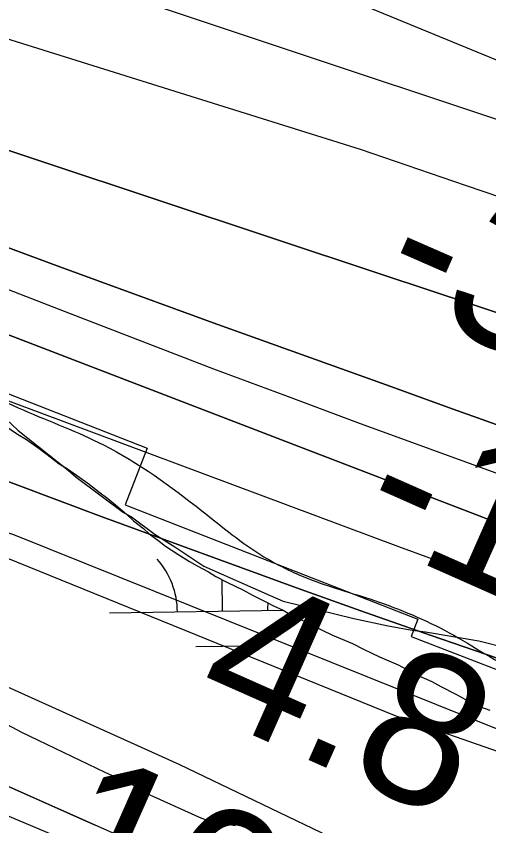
# Model space of a CAD drawing. Extents: x 3807117 to 3845308, y 337856 to 363736.
# Drawn here: x 3813191.5 to 3813400.7, y 352277.9 to 352636.3 of the extents above; entities that cross this region are included whole.
import ezdxf

# ---------------------------------------------------------------- set-up
doc = ezdxf.new("R2010")
doc.units = 0
for name, color, linetype in [('V-LEVE-TOET', 7, 'Continuous'), ('V-RIVR-EDGE', 7, 'Continuous'), ('V-RIVR-RANG', 7, 'Continuous'), ('V-RRAP-FSHR', 7, 'Continuous'), ('V-RRAP-RVMT', 7, 'Continuous'), ('V-SITE-VEGE', 7, 'Continuous'), ('V-TOPO-DPTH', 7, 'Continuous'), ('V-TOPO-MAJR', 7, 'Continuous'), ('V-TOPO-MINR', 7, 'Continuous'), ('V-TOPO-WATR', 7, 'Continuous'), ('V-WETL-SWMP', 7, 'Continuous')]:
    doc.layers.add(name, color=color, linetype=linetype)

msp = doc.modelspace()

# ---------------------------------------------------------------- linework, layer by layer
at = {"layer": 'V-LEVE-TOET'}
msp.add_lwpolyline([(3814372.47, 351873.62), (3814170.37, 351919.1), (3813995.28, 351962.38), (3813772.2, 352031.36), (3813711.2, 352055.61), (3813593.72, 352104.59), (3813465.68, 352161.09), (3813314.72, 352228.73), (3813152.51, 352297.14), (3812986.43, 352370.14), (3812843.25, 352431.43), (3812727.43, 352472.26), (3812607.64, 352523.98), (3812470.53, 352572.42), (3812342.45, 352627.23)], dxfattribs=at)
at = {"layer": 'V-RIVR-EDGE'}
msp.add_spline([(3811218.45, 353357.75), (3811241.21, 353349.18), (3811277.57, 353336.15), (3811374.55, 353305.99), (3811420.6, 353288.89), (3811465.03, 353269.37), (3811510.27, 353249.04), (3811559.54, 353223.84), (3811619.3, 353188.92), (3811662.89, 353154.04), (3811691.94, 353127.28), (3811709.7, 353115.91), (3811765.42, 353081), (3811802.58, 353062.3), (3811835.68, 353041.2), (3811867.17, 353019.28), (3811896.23, 352996.57), (3811913.17, 352981.16), (3811951.93, 352955.99), (3812009.28, 352925.93), (3812057.74, 352901.54), (3812121.56, 352872.27), (3812173.25, 352846.26), (3812216.06, 352823.51), (3812265.33, 352799.13), (3812306.53, 352778.81), (3812348.53, 352757.68), (3812386.49, 352735.75), (3812421.22, 352720.3), (3812460.8, 352699.98), (3812545.61, 352656.1), (3812602.97, 352631.69), (3812678.12, 352606.44), (3812715.31, 352600.68), (3812744.42, 352597.38), (3812762.2, 352594.1), (3812802.62, 352585.1), (3812822.01, 352580.2), (3812833.34, 352581.79), (3812848.71, 352583.37), (3812863.26, 352580.91), (3812881.04, 352576.82), (3812922.25, 352559.74), (3812963.46, 352545.08), (3812993.35, 352532.06), (3813052.31, 352503.61), (3813083.01, 352490.59), (3813106.46, 352488.92), (3813129.91, 352485.63), (3813159, 352477.47), (3813194.55, 352462.01), (3813230.1, 352446.56), (3813273.7, 352417.34), (3813301.14, 352397.05), (3813318.91, 352388.11), (3813348, 352378.33), (3813381.13, 352364.5), (3813413.43, 352345.82), (3813494.23, 352316.51), (3813551.59, 352290.49), (3813617.85, 352267.68), (3813655.02, 352255.45), (3813691.38, 352240), (3813714.01, 352235.9), (3813744.71, 352223.69), (3813776.23, 352213.91), (3813798.06, 352213.86), (3813836.05, 352202.44), (3813875.64, 352186.97), (3813962.9, 352155.22), (3814023.51, 352136.47), (3814102.7, 352107.97), (3814155.23, 352091.66), (3814196.44, 352079.43), (3814266.74, 352055.8), (3814323.32, 352041.91), (3814445.34, 352003.6), (3814506.76, 351985.66), (3814578.69, 351964.45), (3814657.89, 351940.8), (3814702.34, 351927.75), (3814721.75, 351929.32), (3814754.09, 351926.01), (3814770.26, 351923.54), (3814789.65, 351914.6), (3814876.12, 351887.69), (3814949.66, 351867.29), (3815006.24, 351854.21), (3815041.8, 351845.23), (3815100, 351831.34), (3815142.83, 351819.1), (3815167.09, 351818.23), (3815176.79, 351814.97), (3815198.62, 351812.49), (3815248.71, 351793.77), (3815354.59, 351764.39), (3815405.5, 351749.71), (3815426.52, 351748.04), (3815454.83, 351747.16), (3815474.24, 351747.11), (3815497.68, 351743.82), (3815524.35, 351737.28), (3815541.33, 351734.81), (3815565.58, 351730.71), (3815596.3, 351724.97), (3815642.38, 351716.77), (3815669.07, 351715.9), (3815682.81, 351715.05), (3815696.55, 351711.79), (3815717.56, 351705.26), (3815765.26, 351698.68), (3815820.23, 351687.22), (3815860.65, 351679.03), (3815887.32, 351674.92), (3815924.51, 351666.74), (3815943.91, 351662.65), (3815983.51, 351652.04), (3816003.72, 351648.75), (3816038.48, 351643.81), (3816063.54, 351639.71), (3816105.59, 351635.56), (3816135.51, 351634.68), (3816171.09, 351635.4), (3816210.74, 351640.96), (3816241.48, 351644.93), (3816273.83, 351645.66), (3816303.76, 351648.01), (3816321.54, 351645.54), (3816344.17, 351637.4), (3816355.48, 351632.52), (3816384.58, 351625.98), (3816408.82, 351617.83), (3816424.99, 351614.55), (3816446.8, 351606.41), (3816479.12, 351591.77), (3816506.58, 351580.38), (3816543.75, 351564.12), (3816581.72, 351547.85), (3816605.95, 351537.28), (3816640.72, 351532.34), (3816698.92, 351520.06), (3816723.15, 351510.3), (3816746.6, 351507), (3816761.16, 351507.78), (3816778.13, 351503.69), (3816798.34, 351497.98), (3816825, 351487.4), (3816855.71, 351479.24), (3816886.43, 351474.31), (3816925.24, 351471.79), (3816966.49, 351474.11), (3816998.04, 351476.46), (3817026.34, 351475.58), (3817070.01, 351472.24), (3817092.65, 351470.56), (3817117.7, 351461.61), (3817150.84, 351455.86), (3817209.06, 351450.87), (3817268.89, 351445.87), (3817306.88, 351436.88), (3817355.39, 351431.9), (3817427.34, 351420.4), (3817484.73, 351407.32), (3817542.94, 351399.09), (3817623.81, 351395.66), (3817702.24, 351390.61), (3817745.91, 351388.88), (3817785.52, 351383.93), (3817817.87, 351380.62), (3817858.28, 351372.43), (3817897.08, 351363.44), (3817925.37, 351356.9), (3817962.56, 351352.76), (3818012.7, 351351.83), (3818077.4, 351352.48), (3818152.61, 351350.68), (3818194.66, 351347.34), (3818239.12, 351341.57), (3818286.01, 351331.75), (3818338.55, 351321.1), (3818397.56, 351310.44), (3818454.15, 351303.02), (3818509.14, 351298.84), (3818571.39, 351293.03), (3818663.57, 351285.52), (3818727.45, 351279.7), (3818795.36, 351269.83), (3818876.2, 351255.07), (3818923.09, 351250.1), (3818977.26, 351245.12), (3819054.89, 351238.46), (3819127.66, 351231.81), (3819212.56, 351225.94), (3819281.3, 351224.96), (3819351.66, 351224.78), (3819419.6, 351227.04), (3819476.21, 351226.9), (3819520.69, 351227.6), (3819546.57, 351227.54), (3819582.95, 351220.98), (3819614.49, 351220.09), (3819672.7, 351214.28), (3819726.07, 351210.92), (3819778.63, 351205.13), (3819810.96, 351200.19), (3819871.59, 351188.72), (3819899.88, 351182.99), (3819915.25, 351182.95), (3819932.24, 351185.34), (3819953.26, 351184.48), (3819983.18, 351182.78), (3820021.98, 351174.6), (3820084.22, 351159.89), (3820145.64, 351141.14), (3820186.04, 351126.48), (3820236.16, 351120.69), (3820274.96, 351112.51), (3820329.94, 351105.91), (3820344.5, 351105.87), (3820380.09, 351107.4), (3820408.4, 351109.75), (3820453.68, 351108.03), (3820490.07, 351107.13), (3820518.37, 351101.4), (3820553.93, 351094.03), (3820601.63, 351086.63), (3820680.85, 351071.88), (3820732.56, 351053.96), (3820765.7, 351044.98), (3820836.03, 351032.68), (3820886.95, 351021.23), (3820941.92, 351009.77), (3820979.1, 351001.59), (3821029.21, 350986.91), (3821084.97, 350968.98), (3821149.62, 350949.41), (3821214.28, 350937.12), (3821274.11, 350927.27), (3821338.79, 350922.25), (3821390.55, 350921.32), (3821439.88, 350920.39), (3821482.74, 350919.47), (3821516.7, 350916.96), (3821545.82, 350918.51), (3821604.05, 350917.55), (3821659.04, 350916.61), (3821685.74, 350923.01), (3821735.92, 350937.45), (3821757.76, 350939.82), (3821803.07, 350944.56), (3821833.79, 350942.06), (3821854.81, 350937.96), (3821867.75, 350937.93), (3821881.5, 350939.51), (3821902.56, 350953.21), (3821911.47, 350959.66), (3821920.37, 350959.63), (3821942.2, 350958.77), (3821963.22, 350953.06), (3821985.85, 350947.34), (3822015.76, 350942.41), (3822040.81, 350932.65), (3822068.26, 350916.41), (3822083.59, 350901.81), (3822094.07, 350887.23), (3822105.37, 350879.92), (3822121.54, 350876.65), (3822152.25, 350869.29), (3822191.87, 350864.34), (3822226.65, 350865.06), (3822267.91, 350870.62), (3822284.9, 350872.2), (3822305.11, 350872.15), (3822333.42, 350872.08), (3822351.22, 350873.65), (3822361.73, 350874.43), (3822394.89, 350872.73), (3822423.99, 350870.24), (3822458.75, 350862.87), (3822510.5, 350859.51), (3822540.43, 350859.43), (3822561.46, 350863.43), (3822581.69, 350865.8), (3822615.65, 350864.1), (3822672.24, 350856.68), (3822705.39, 350852.56), (3822756.32, 350841.92), (3822787.04, 350836.99), (3822823.41, 350830.43), (3822867.88, 350823.85), (3822902.63, 350816.48), (3822945.47, 350806.67), (3823006.09, 350790.35), (3823079.61, 350760.24), (3823137.78, 350735.03), (3823194.35, 350718.71), (3823245.28, 350709.69), (3823306.73, 350704.69), (3823364.14, 350701.31), (3823417.51, 350697.14), (3823449.05, 350697.06), (3823481.4, 350698.6), (3823550.15, 350699.23), (3823581.69, 350699.16), (3823629.38, 350688.52), (3823668.18, 350681.15), (3823696.46, 350671.37), (3823753.82, 350646.97), (3823806.35, 350633.09), (3823863.74, 350620.82), (3823898.51, 350618.31), (3823940.57, 350621.44), (3823978.59, 350625.39), (3824066.78, 350638.92), (3824121.78, 350640.4), (3824177.57, 350635.41), (3824220.42, 350630.45), (3824285.1, 350621.4), (3824327.13, 350611.59), (3824362.69, 350600.98), (3824409.58, 350596.02), (3824448.41, 350601.58), (3824481.61, 350617.67), (3824498.6, 350618.44), (3824513.97, 350620.02), (3824547.95, 350627.22), (3824585.99, 350640.06), (3824629.7, 350655.32), (3824703.39, 350691.53), (3824726.06, 350701.99), (3824746.29, 350707.6), (3824770.56, 350709.16), (3824813.42, 350707.43), (3824846.57, 350707.35), (3824892.68, 350710.47), (3824932.31, 350711.99), (3824992.98, 350715.08), (3825053.63, 350716.54), (3825077.08, 350714.06), (3825118.32, 350711.53), (3825167.65, 350711.41), (3825224.26, 350710.46), (3825268.73, 350706.31), (3825291.38, 350707.06), (3825331.81, 350704.53), (3825397.32, 350703.56), (3825606.74, 350688.49), (3825681.95, 350684.26), (3825718.33, 350679.32), (3825771.68, 350669.48), (3825829.88, 350657.2), (3825876.75, 350644.96), (3825933.34, 350632.69), (3825980.21, 350620.44), (3826027.91, 350613.04), (3826057.82, 350606.5), (3826078.82, 350597.55), (3826099.83, 350588.6), (3826132.93, 350567.49), (3826149.09, 350560.98), (3826170.12, 350560.12), (3826181.44, 350560.09), (3826191.95, 350556.83), (3826200.81, 350545.49), (3826210.51, 350541.42), (3826228.29, 350537.33), (3826238.8, 350537.31), (3826261.48, 350551.81), (3826283.34, 350561.46), (3826294.67, 350563.86), (3826328.63, 350561.35), (3826366.62, 350551.55), (3826404.6, 350537.71), (3826436.92, 350525.5), (3826469.23, 350512.48), (3826521.76, 350496.17), (3826575.93, 350488.76), (3826625.23, 350476.51), (3826668.07, 350467.5), (3826700.4, 350458.53), (3826735.16, 350452.78), (3826769.1, 350442.18), (3826814.37, 350433.98), (3826839.42, 350426.64), (3826868.52, 350417.67), (3826885.48, 350408.74), (3826910.53, 350400.59), (3826925.89, 350397.31), (3826948.52, 350392.41), (3827078.61, 350343.56), (3827134.36, 350324.82), (3827208.69, 350294.71), (3827274.15, 350272.72), (3827333.13, 350249.93), (3827396.95, 350224.7), (3827454.31, 350200.29), (3827493.09, 350180.79), (3827513.27, 350168.61), (3827518.92, 350160.5), (3827515.66, 350154.04), (3827502.68, 350137.09), (3827493.76, 350126.6), (3827492.93, 350118.51), (3827495.33, 350108.8), (3827498.56, 350105.56), (3827504.22, 350105.55), (3827524.51, 350132.99), (3827532.62, 350141.06), (3827540.71, 350143.47), (3827549.6, 350141.02), (3827564.13, 350130.47), (3827579.48, 350125.58), (3827606.96, 350115), (3827631.19, 350105.23), (3827659.45, 350084.14), (3827689.32, 350065.46), (3827728.09, 350044.34), (3827778.17, 350019.14)], degree=3, dxfattribs=at)
at = {"layer": 'V-RRAP-FSHR'}
for points in [[(3811218.81, 353333.2), (3811498.96, 353213.98), (3811980.49, 352912.94), (3812524.74, 352635.54), (3813190.25, 352406.85), (3813826.75, 352151.21), (3814955.49, 351838.72), (3815566.52, 351707.3), (3816314.38, 351579.77), (3817323.6, 351404.18), (3818699.23, 351247.18), (3819584.12, 351165.55)], [(3816101.9, 351579.1), (3816042.79, 351591.41), (3815063.03, 351786.18), (3814069.72, 351962.92), (3813902.41, 351994.36), (3813654.97, 352087.56), (3812637.32, 352540.29), (3811527.34, 353094.28), (3811363.99, 353152.21), (3811220.19, 353176.16)], [(3813226.26, 352278.28), (3813190.9, 352294.01), (3813126.94, 352322.47)]]:
    msp.add_lwpolyline(points, dxfattribs=at)
at = {"layer": 'V-RRAP-RVMT'}
for p, q in [((3813130.87, 352491.38), (3813249.52, 352445.07)), ((3813249.52, 352445.07), (3813239.73, 352419.99)), ((3813239.73, 352419.99), (3813369.36, 352369.38)), ((3813369.36, 352369.38), (3813366.35, 352361.66)), ((3813366.35, 352361.66), (3813497.96, 352310.8))]:
    msp.add_line(p, q, dxfattribs=at)
at = {"layer": 'V-SITE-VEGE'}
for p, q in [((3813187.12, 352457.71), (3813192.35, 352452.89)), ((3813192.35, 352452.89), (3813214.48, 352435.33)), ((3813214.48, 352435.33), (3813217.97, 352432.32)), ((3813217.97, 352432.32), (3813238.95, 352416.56)), ((3813238.95, 352416.56), (3813242.46, 352414.72)), ((3813242.46, 352414.72), (3813252.95, 352406.84)), ((3813252.95, 352406.84), (3813261.72, 352401.36)), ((3813261.72, 352401.36), (3813274.56, 352392.85)), ((3813274.56, 352392.85), (3813303.87, 352379.89)), ((3813303.87, 352379.89), (3813309.73, 352377.42)), ((3813309.73, 352377.42), (3813340.92, 352369.74)), ((3813340.92, 352369.74), (3813356.22, 352366.51)), ((3813356.22, 352366.51), (3813366.82, 352364.54)), ((3813366.82, 352364.54), (3813372.72, 352363.83)), ((3813372.72, 352363.83), (3813396.29, 352359.85)), ((3813396.29, 352359.85), (3813415.69, 352354.76)), ((3813194, 352319.29), (3813182.29, 352325.42)), ((3813230.9, 352301.46), (3813194, 352319.29)), ((3813243.21, 352295.91), (3813230.9, 352301.46)), ((3813247.88, 352292.87), (3813243.21, 352295.91)), ((3813273.67, 352281.16), (3813247.88, 352292.87)), ((3813277.78, 352279.91), (3813273.67, 352281.16)), ((3813288.38, 352277.94), (3813277.78, 352279.91))]:
    msp.add_line(p, q, dxfattribs=at)
at = {"layer": 'V-TOPO-DPTH'}
for points in [[(3814364.82, 352039.86), (3814321.09, 352053.09), (3814262.59, 352071.02), (3814204.17, 352089.24), (3814145.9, 352107.89), (3814087.71, 352126.83), (3813433.62, 352342.4), (3813404.41, 352352.18), (3813375.26, 352362.13), (3813346.2, 352372.34), (3813317.2, 352382.74), (3813229.03, 352414.79), (3813156.29, 352442.09), (3813083.96, 352470.39), (3813012.23, 352500.19), (3812940.9, 352530.99), (3812510.26, 352722.27), (3812493.93, 352729.75), (3812477.73, 352737.47), (3812461.7, 352745.56), (3812445.79, 352753.9), (3811696.65, 353157.37)], [(3811899.12, 353154.54), (3812518.32, 352851.24), (3812525.18, 352847.96), (3812532.08, 352844.76), (3812539.04, 352841.69), (3812546.03, 352838.71), (3812621.48, 352807.35), (3812666.48, 352789.44), (3813343.73, 352577.49), (3813390.31, 352561.54), (3813421.97, 352550.73), (3813453.65, 352539.97), (3813485.35, 352529.28), (3813517.07, 352518.63), (3814366.66, 352234.43)], [(3811899.12, 353154.54), (3812518.32, 352851.24), (3812525.18, 352847.96), (3812532.08, 352844.76), (3812539.04, 352841.69), (3812546.03, 352838.71), (3812621.48, 352807.35), (3812666.48, 352789.44), (3813343.73, 352577.49), (3813390.31, 352561.54), (3813421.97, 352550.73), (3813453.65, 352539.97), (3813485.35, 352529.28), (3813517.07, 352518.63), (3814366.66, 352234.43)], [(3812226.01, 352965.37), (3812487.12, 352840.52), (3812504.43, 352832.45), (3812521.84, 352824.61), (3812539.41, 352817.12), (3812557.07, 352809.86), (3812714.18, 352747.07), (3812810.79, 352709.46), (3812907.84, 352673.03), (3813005.52, 352638.34), (3813103.63, 352604.82), (3813353.89, 352521.82), (3813393.92, 352508.54), (3813433.95, 352495.23), (3813473.97, 352481.9), (3813513.99, 352468.56), (3813544.83, 352458.27), (3813600.28, 352439.8), (3813655.73, 352421.37), (3813711.21, 352403), (3813766.7, 352384.66), (3814448.78, 352159.74)], [(3814448.78, 352159.74), (3813766.7, 352384.66), (3813711.21, 352403), (3813655.73, 352421.37), (3813600.28, 352439.8), (3813544.83, 352458.27), (3813513.99, 352468.56), (3813473.97, 352481.9), (3813433.95, 352495.23), (3813393.92, 352508.54), (3813353.89, 352521.82), (3813103.63, 352604.82), (3813005.52, 352638.34), (3812907.84, 352673.03), (3812810.79, 352709.46), (3812714.18, 352747.07), (3812557.07, 352809.86), (3812539.41, 352817.12), (3812521.84, 352824.61), (3812504.43, 352832.45), (3812487.12, 352840.52), (3812226.01, 352965.37)], [(3812394.96, 352850.64), (3812446.87, 352826.37), (3812477.69, 352812.33), (3812508.67, 352798.7), (3812539.92, 352785.66), (3812571.33, 352773.02), (3813008, 352602.23), (3813075.43, 352576.17), (3813143, 352550.49), (3813210.78, 352525.37), (3813278.71, 352500.62), (3813355.23, 352473.1), (3813385, 352462.39), (3813414.76, 352451.69), (3813444.53, 352440.99), (3813474.3, 352430.3), (3814021.26, 352233.84), (3814094.36, 352207.74), (3814167.53, 352181.83), (3814240.8, 352156.2), (3814314.14, 352130.75), (3814451.25, 352083.48)], [(3814451.25, 352083.48), (3814314.14, 352130.75), (3814240.8, 352156.2), (3814167.53, 352181.83), (3814094.36, 352207.74), (3814021.26, 352233.84), (3813474.3, 352430.3), (3813444.53, 352440.99), (3813414.76, 352451.69), (3813385, 352462.39), (3813355.23, 352473.1), (3813278.71, 352500.62), (3813210.78, 352525.37), (3813143, 352550.49), (3813075.43, 352576.17), (3813008, 352602.23), (3812571.33, 352773.02), (3812539.92, 352785.66), (3812508.67, 352798.7), (3812477.69, 352812.33), (3812446.87, 352826.37), (3812394.96, 352850.64)], [(3814417.55, 352067.22), (3813538.29, 352364.72), (3813514.87, 352372.73), (3813491.49, 352380.84), (3813468.16, 352389.11), (3813444.86, 352397.48), (3813402.12, 352413), (3813400.22, 352413.7), (3813398.33, 352414.4), (3813396.44, 352415.11), (3813394.56, 352415.83), (3812573.78, 352731.47), (3812560.03, 352736.87), (3812546.34, 352742.41), (3812532.74, 352748.15), (3812519.19, 352754.03), (3812495.17, 352764.67), (3812493.68, 352765.35), (3812492.2, 352766.04), (3812490.74, 352766.76), (3812489.28, 352767.5), (3812433.09, 352796.61)], [(3812433.09, 352796.61), (3812489.28, 352767.5), (3812490.74, 352766.76), (3812492.2, 352766.04), (3812493.68, 352765.35), (3812495.17, 352764.67), (3812519.19, 352754.03), (3812532.74, 352748.15), (3812546.34, 352742.41), (3812560.03, 352736.87), (3812573.78, 352731.47), (3813394.56, 352415.83), (3813396.44, 352415.11), (3813398.33, 352414.4), (3813400.22, 352413.7), (3813402.12, 352413), (3813444.86, 352397.48), (3813468.16, 352389.11), (3813491.49, 352380.84), (3813514.87, 352372.73), (3813538.29, 352364.72), (3814417.55, 352067.22)]]:
    msp.add_lwpolyline(points, dxfattribs=at)
at = {"layer": 'V-TOPO-MAJR'}
msp.add_lwpolyline([(3812433.07, 352922.6), (3812455.56, 352912.24), (3812478.3, 352902.44), (3812501.21, 352893.02), (3812524.36, 352884.21), (3812547.66, 352875.84), (3813433.42, 352581.03), (3813449.93, 352575.01), (3813466.46, 352569.04), (3813483.01, 352563.14), (3813499.58, 352557.29), (3813912.59, 352412.3), (3814011.66, 352378.07), (3814110.94, 352344.48), (3814210.55, 352311.85), (3814310.36, 352279.87), (3814448.48, 352236.36)], dxfattribs=at)
at = {"layer": 'V-TOPO-MINR'}
for points in [[(3811899.12, 353154.54), (3812518.32, 352851.24), (3812525.18, 352847.96), (3812532.08, 352844.76), (3812539.04, 352841.69), (3812546.03, 352838.71), (3812621.48, 352807.35), (3812666.48, 352789.44), (3813343.73, 352577.49), (3813390.31, 352561.54), (3813421.97, 352550.73), (3813453.65, 352539.97), (3813485.35, 352529.28), (3813517.07, 352518.63), (3814366.66, 352234.43)], [(3812425.21, 353029.1), (3812493.1, 352998.99), (3812509.03, 352991.91), (3812524.97, 352984.84), (3812540.91, 352977.76), (3812556.84, 352970.68), (3812572.79, 352963.63), (3812588.76, 352956.62), (3812604.75, 352949.68), (3812620.76, 352942.77), (3812717.25, 352901.38), (3812781.59, 352873.96), (3812846.01, 352846.74), (3812910.55, 352819.83), (3812975.19, 352793.11), (3813461.55, 352593.42)], [(3812226.01, 352965.37), (3812487.12, 352840.52), (3812504.43, 352832.45), (3812521.84, 352824.61), (3812539.41, 352817.12), (3812557.07, 352809.86), (3812714.18, 352747.07), (3812810.79, 352709.46), (3812907.84, 352673.03), (3813005.52, 352638.34), (3813103.63, 352604.82), (3813353.89, 352521.82), (3813393.92, 352508.54), (3813433.95, 352495.23), (3813473.97, 352481.9), (3813513.99, 352468.56), (3813544.83, 352458.27), (3813600.28, 352439.8), (3813655.73, 352421.37), (3813711.21, 352403), (3813766.7, 352384.66), (3814448.78, 352159.74)], [(3812109.08, 352950.56), (3812467.49, 352760.61), (3812476.19, 352756.11), (3812484.95, 352751.74), (3812493.81, 352747.55), (3812502.72, 352743.48), (3812648.37, 352678.88), (3812730.46, 352643.35), (3812812.96, 352608.83), (3812896.07, 352575.81), (3812979.58, 352543.78), (3813360.8, 352401.55), (3813374.51, 352396.49), (3813388.23, 352391.5), (3813401.99, 352386.61), (3813415.78, 352381.78), (3813635.58, 352305.71), (3813759.41, 352263.3), (3813883.43, 352221.43), (3814007.72, 352180.36), (3814132.18, 352139.84), (3814394.33, 352055.42)], [(3812050.16, 352873.84), (3812321.59, 352752.02), (3812343.83, 352742.11), (3812366.1, 352732.26), (3812388.42, 352722.51), (3812410.76, 352712.84), (3812433.16, 352703.28), (3812455.6, 352693.82), (3812478.1, 352684.5), (3812500.63, 352675.27), (3813359.63, 352326.56), (3814471.6, 351939.27), (3815406.62, 351733.64)], [(3812394.96, 352850.64), (3812446.87, 352826.37), (3812477.69, 352812.33), (3812508.67, 352798.7), (3812539.92, 352785.66), (3812571.33, 352773.02), (3813008, 352602.23), (3813075.43, 352576.17), (3813143, 352550.49), (3813210.78, 352525.37), (3813278.71, 352500.62), (3813355.23, 352473.1), (3813385, 352462.39), (3813414.76, 352451.69), (3813444.53, 352440.99), (3813474.3, 352430.3), (3814021.26, 352233.84), (3814094.36, 352207.74), (3814167.53, 352181.83), (3814240.8, 352156.2), (3814314.14, 352130.75), (3814451.25, 352083.48)], [(3812423.78, 352817.93), (3812449.28, 352805.95), (3812474.97, 352794.37), (3812500.79, 352783.11), (3812526.82, 352772.34), (3812552.99, 352761.9), (3813215.36, 352504.63), (3813247.11, 352492.39), (3813278.9, 352480.27), (3813310.76, 352468.33), (3813342.66, 352456.5), (3813374.62, 352444.8), (3813406.59, 352433.17), (3813438.6, 352421.64), (3813470.64, 352410.17), (3813584, 352369.79), (3813672.78, 352338.33), (3813761.65, 352307.09), (3813850.62, 352276.16), (3813939.66, 352245.44), (3814434.81, 352075.6)], [(3812433.09, 352796.61), (3812489.28, 352767.5), (3812490.74, 352766.76), (3812492.2, 352766.04), (3812493.68, 352765.35), (3812495.17, 352764.67), (3812519.19, 352754.03), (3812532.74, 352748.15), (3812546.34, 352742.41), (3812560.03, 352736.87), (3812573.78, 352731.47), (3813394.56, 352415.83), (3813396.44, 352415.11), (3813398.33, 352414.4), (3813400.22, 352413.7), (3813402.12, 352413), (3813444.86, 352397.48), (3813468.16, 352389.11), (3813491.49, 352380.84), (3813514.87, 352372.73), (3813538.29, 352364.72), (3814417.55, 352067.22)]]:
    msp.add_lwpolyline(points, dxfattribs=at)
at = {"layer": 'V-TOPO-WATR'}
msp.add_lwpolyline([(3811696.65, 353157.37), (3812445.79, 352753.9), (3812461.7, 352745.56), (3812477.73, 352737.47), (3812493.93, 352729.75), (3812510.26, 352722.27), (3812940.9, 352530.99), (3813012.23, 352500.19), (3813083.96, 352470.39), (3813156.29, 352442.09), (3813229.03, 352414.79), (3813317.2, 352382.74), (3813346.2, 352372.34), (3813375.26, 352362.13), (3813404.41, 352352.18), (3813433.62, 352342.4), (3814087.71, 352126.83), (3814145.9, 352107.89), (3814204.17, 352089.24), (3814262.59, 352071.02), (3814321.09, 352053.09), (3814364.82, 352039.86)], dxfattribs=at)
at = {"layer": 'V-WETL-SWMP'}
for p, q in [((3813186.43, 352455.18), (3813192.04, 352451.29)), ((3813192.04, 352451.29), (3813196.01, 352448.85)), ((3813196.01, 352448.85), (3813201.62, 352444.96)), ((3813201.62, 352444.96), (3813205.12, 352442.29)), ((3813205.12, 352442.29), (3813210.49, 352438.16)), ((3813210.49, 352438.16), (3813214.24, 352435.96)), ((3813214.24, 352435.96), (3813219.61, 352432.08)), ((3813219.61, 352432.08), (3813223.12, 352429.65)), ((3813223.12, 352429.65), (3813228.71, 352425.28)), ((3813228.71, 352425.28), (3813231.98, 352422.85)), ((3813231.98, 352422.85), (3813235.48, 352419.95)), ((3813235.48, 352419.95), (3813240.37, 352415.83)), ((3813240.37, 352415.83), (3813243.4, 352412.94)), ((3813243.4, 352412.94), (3813247.83, 352409.54)), ((3813247.83, 352409.54), (3813250.39, 352407.12)), ((3813250.39, 352407.12), (3813254.83, 352403.97)), ((3813254.83, 352403.97), (3813257.63, 352401.78)), ((3813257.63, 352401.78), (3813263, 352398.13)), ((3813263, 352398.13), (3813268.15, 352394.96)), ((3813268.15, 352394.96), (3813271.67, 352393)), ((3813271.67, 352393), (3813276.59, 352390.31)), ((3813276.59, 352390.31), (3813279.87, 352388.35)), ((3813279.87, 352388.35), (3813285.02, 352385.65)), ((3813282.83, 352372.91), (3813282.62, 352386.91)), ((3813285.02, 352385.65), (3813291.83, 352382.45)), ((3813263.68, 352305.12), (3813093.72, 352381.57)), ((3813291.83, 352382.45), (3813296.04, 352380)), ((3813296.04, 352380), (3813302.61, 352376.8)), ((3813302.61, 352376.8), (3813305.42, 352375.33)), ((3813232.83, 352372.16), (3813309.72, 352373.31)), ((3813305.42, 352375.33), (3813309.65, 352373.36)), ((3813309.65, 352373.36), (3813312.69, 352371.65)), ((3813312.69, 352371.65), (3813316.91, 352369.44)), ((3813316.91, 352369.44), (3813319.73, 352368.2)), ((3813319.73, 352368.2), (3813324.19, 352365.99)), ((3813324.19, 352365.99), (3813327, 352364.51)), ((3813327, 352364.51), (3813331.46, 352362.3)), ((3813331.46, 352362.3), (3813336.86, 352360.07)), ((3813336.86, 352360.07), (3813340.38, 352358.58)), ((3813340.38, 352358.58), (3813345.31, 352356.13)), ((3813271.06, 352357.3), (3813295.06, 352357.66)), ((3813345.31, 352356.13), (3813352.34, 352352.68)), ((3813352.34, 352352.68), (3813355.4, 352351.44)), ((3813355.4, 352351.44), (3813360.56, 352349.21)), ((3813360.56, 352349.21), (3813364.08, 352347.26)), ((3813364.08, 352347.26), (3813369.7, 352344.31)), ((3813369.7, 352344.31), (3813375.57, 352341.83)), ((3813375.57, 352341.83), (3813379.56, 352339.63)), ((3813379.56, 352339.63), (3813386.12, 352336.19)), ((3813386.12, 352336.19), (3813391.98, 352333.01)), ((3813391.98, 352333.01), (3813396.67, 352330.79)), ((3813396.67, 352330.79), (3813401.14, 352329.05)), ((3813527.41, 352178.45), (3813263.68, 352305.12))]:
    msp.add_line(p, q, dxfattribs=at)
for centre, start, end in [((3813227.58, 352372.56), 0.0865, 41.6302), ((3813338.06, 352374.21), 176.0309, 181.6302)]:
    msp.add_arc(centre, 35.25, start, end, dxfattribs=at)

# ---------------------------------------------------------------- texts
at = {"layer": 'V-RIVR-RANG'}
for s, rotation, p in [('-32', 336.3631, (3813349.27, 352512.84)), ('-11', 336.0783, (3813340.07, 352407.98)), ('4.8', 336.0783, (3813267.92, 352330.59)), ('10.1', 336.0783, (3813199.39, 352251.59))]:
    msp.add_text(s, height=67, rotation=rotation, dxfattribs=at).set_placement(p)

doc.saveas('drawing.dxf')
